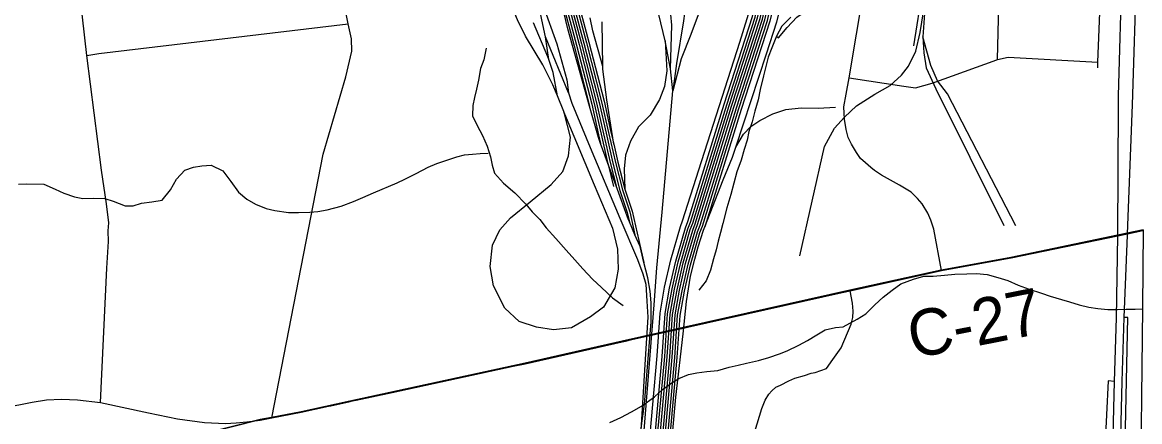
# Model space of a CAD drawing. Extents: x 114843 to 284848, y 317643 to 566895.
# Drawn here: x 165677 to 172907, y 394078 to 396663 of the extents above; entities that cross this region are included whole.
import ezdxf

# ---------------------------------------------------------------- set-up
doc = ezdxf.new("R2010")
doc.units = 0
for name, color, linetype in [('GM_X_City_Street', 7, 'Continuous'), ('GM_X_County_Road', 7, 'Continuous'), ('GM_X_County_Road_Text', 7, 'Continuous'), ('GM_X_Interchange_Ramps', 7, 'Continuous'), ('GM_X_Interstate_Route', 7, 'Continuous'), ('GM_X_Minor_River', 7, 'Continuous'), ('GM_X_Rail_Line', 7, 'Continuous'), ('GM_X_Township', 7, 'Continuous'), ('GM_X_Township_Road', 7, 'Continuous')]:
    doc.layers.add(name, color=color, linetype=linetype)

msp = doc.modelspace()

# ---------------------------------------------------------------- linework, layer by layer
at = {"layer": 'GM_X_City_Street'}
for points in [[(167291.9, 394103.5), (167624.1, 395810.2), (167771.2, 396309.3), (167809.9, 396476), (167806.3, 396555), (167786.6, 396653), (167682.9, 397175), (167632.8, 397427.1), (167592.3, 397770.5), (167524.5, 398360.8), (167480.4, 398745.1), (167423.3, 399300), (167345.5, 399979.5), (167191.7, 401264.1), (167119.9, 401869.2), (167001.5, 402880.6), (166911.5, 403631.5), (166864.1, 403966.8), (166782.8, 404640.3), (166731.9, 405142.7), (166671.9, 405646.2)], [(172636.4, 396368.1), (172637.8, 396405.7), (172685.8, 397636.9), (172733.3, 399032.2), (172724.7, 399377.4), (172699, 400216.1), (172693.8, 400411.8), (172689.1, 400712.9), (172668.4, 400832.1), (172615.2, 400958.6), (172579.9, 401023.1), (172534.7, 401087.4), (172429.3, 401218.5), (172339.1, 401317.4), (172241.6, 401396.3), (172154.2, 401445.4), (172104.2, 401469.9), (172039.4, 401489.4), (171840.4, 401505.3), (171576.3, 401516.7)], [(171987, 396421.4), (172004.9, 397124), (172019, 397317.3), (172068.9, 397718.5), (172279, 398986.2), (172290.1, 399213.5), (172275.7, 399616.7), (172291.9, 399923.8), (172222.4, 400256.7), (172224.3, 400341.3), (172187.9, 400411.9)], [(171027.3, 396304.6), (171510, 399182.8), (171539.5, 399352), (171554.1, 399459.7), (171552.9, 399623.5), (171520.3, 399884.5), (171414.7, 400381.1)], [(166183.2, 394202.5), (166224.1, 395072.5), (166234.2, 395244.9), (166233.7, 395312.6), (166236.1, 395366.3), (166221.1, 395487.7), (166189.9, 395706.4), (166094.2, 396448.7), (166024.6, 397079.6), (165916.7, 397944.6), (165850.5, 398520.2)], [(166094.2, 396448.7), (166171.9, 396460.1), (167786.6, 396653)], [(171027.3, 396304.6), (171381.2, 396249.4), (171457.8, 396239.7), (171565.3, 396269.1), (171982.3, 396420.4), (171987, 396421.4), (172056, 396436.7), (172637.8, 396405.7)], [(171624.5, 395056), (171575.8, 395325.3), (171556.4, 395382.2), (171537, 395428.7), (171500.3, 395487.3), (171470.6, 395523.4), (171428.8, 395562.9), (171354.1, 395609), (171237.8, 395673.9), (171192.6, 395704.7), (171168.3, 395723.6), (171133.5, 395752.7), (171102.1, 395781.9), (171074.2, 395819.7), (171042.7, 395874.8), (171021.6, 395917.9), (171007.4, 395969.7), (170998.3, 396035.4), (170994.2, 396116.6), (171007.5, 396198), (171027.3, 396304.6)]]:
    msp.add_lwpolyline(points, dxfattribs=at)
at = {"layer": 'GM_X_County_Road'}
msp.add_line((168071.4, 394268.2), (168853.6, 394436.7), dxfattribs=at)
for points in [[(171624.5, 395056), (172075.6, 395138.4), (172765.6, 395281.9), (172828.6, 395295), (172927.2, 395316.3)], [(170983.3, 394914.5), (171033.5, 394925.7), (171624.5, 395056)], [(169944, 394681.9), (169980.7, 394690.1), (170983.3, 394914.5)], [(169579.6, 394600.3), (169629.8, 394611.5), (169944, 394681.9)], [(168853.6, 394436.7), (168931.8, 394453.6), (169559.6, 394595.8), (169579.6, 394600.3)], [(167812.8, 394212.4), (167836.8, 394217.6), (168071.4, 394268.2)], [(163836.8, 393843.8), (163942.3, 393843.5), (164178.9, 393873.2), (164276.6, 393889), (164550.9, 393947.4), (164880.6, 394020), (165212.6, 394091.2), (165555.6, 394168.6), (165741.4, 394205.3), (165833.5, 394218.9), (165929.9, 394223.9), (166035, 394219.5), (166183.2, 394202.5), (166494.6, 394134.9), (166681.8, 394096.7), (166855.9, 394072.1), (166992.9, 394067), (167060, 394070.1), (167130.6, 394077.5), (167216.7, 394088.9), (167291.9, 394103.5)], [(167657.7, 394178.4), (167673.1, 394181.8), (167798.4, 394209.3), (167812.8, 394212.4)], [(167291.9, 394103.5), (167482.5, 394140), (167657.7, 394178.4)]]:
    msp.add_lwpolyline(points, dxfattribs=at)
at = {"layer": 'GM_X_Interchange_Ramps'}
for points in [[(172809.7, 393726.9), (172830.6, 394752.8), (172807.1, 394751.8)], [(172745.1, 394338.6), (172702.8, 394342.5), (172671.3, 393683.1)]]:
    msp.add_lwpolyline(points, dxfattribs=at)
at = {"layer": 'GM_X_Interstate_Route'}
msp.add_line((172811.3, 394858.3), (172828.2, 395284.4), dxfattribs=at)
for points in [[(172771.3, 396187.4), (172793.5, 397018.8), (172795.4, 397087.5)], [(172828.2, 395284.4), (172828.6, 395295), (172860.8, 396128), (172889.1, 397019.9), (172889.7, 397041.2)], [(172641.1, 390446.5), (172672.1, 391408.5), (172684.8, 392074.7), (172687, 392167.1), (172705.6, 393078.6), (172728.6, 393724.7), (172745.1, 394338.6), (172757.2, 394751.1), (172765.6, 395281.9), (172769.8, 396129.2), (172771.3, 396187.4)], [(172774.6, 393605.6), (172778.5, 393725.4), (172795, 394339.3), (172807.1, 394751.8), (172811.3, 394858.3)]]:
    msp.add_lwpolyline(points, dxfattribs=at)
at = {"layer": 'GM_X_Minor_River'}
for points in [[(170557.8, 396573.9), (170569.7, 396561.9), (170626, 396629.7), (170688.3, 396695.6), (170742.5, 396733.4), (170812.7, 396769.2), (170876.8, 396801), (170931, 396826.9), (170991.1, 396858.7), (171049, 396928.8)], [(170650.3, 396695.7), (170592.1, 396637.9), (170557.8, 396573.9), (170527.4, 396497.9), (170503.1, 396437.9), (170490.9, 396385.9), (170472.6, 396315.9), (170452.2, 396227.8), (170437.9, 396161.8), (170417.6, 396087.8), (170399.3, 396019.8), (170379, 395955.7), (170366.7, 395899.7), (170348.5, 395839.7), (170328.2, 395771.7), (170301.8, 395695.7), (170281.5, 395621.6), (170261.2, 395549.6), (170236.8, 395461.6), (170210.3, 395361.6), (170194.1, 395303.5), (170179.8, 395247.5), (170167.6, 395189.5), (170149.3, 395131.5), (170131, 395059.4), (170102.6, 394989.5), (170054.4, 394929.5)], [(168679, 396494.9), (168664.7, 396420.8), (168642.4, 396364.8), (168630.1, 396288.8), (168615.8, 396230.8), (168603.6, 396176.7), (168593.4, 396124.7), (168591.1, 396058.6), (168620.8, 395994.4), (168654.5, 395930.2), (168686.2, 395862), (168705.9, 395791.8), (168717.7, 395737.7), (168733.5, 395687.6), (168791.2, 395621.3), (168864.9, 395558.9), (168934.6, 395486.5), (168976.4, 395436.3), (169026.2, 395386), (169066, 395333.8), (169129.7, 395263.5), (169197.4, 395189.1), (169253.1, 395126.8), (169304.8, 395066.6), (169366.5, 395000.2), (169424.3, 394945.9), (169496, 394879.6), (169565.8, 394829.2)], [(165652.5, 395615.1), (165706.5, 395616.9), (165816.6, 395616.4), (165890.4, 395582.1), (165946.3, 395557.9), (166014.2, 395533.6), (166068.2, 395523.4), (166136.2, 395525.1), (166210.2, 395522.8), (166264.2, 395504.6), (166342, 395476.3), (166394.1, 395476.1), (166448.1, 395491.9), (166516.2, 395501.7), (166582.3, 395511.4), (166636.6, 395579.3), (166674.9, 395647.3), (166729.1, 395705.1), (166785.2, 395725), (166839.3, 395734.8), (166899.3, 395738.5), (166975.2, 395702.2), (167026.9, 395631.9), (167076.6, 395563.6), (167130.4, 395517.4), (167186.3, 395485.1), (167256.2, 395458.8), (167312.1, 395444.6), (167400.1, 395432.2), (167464.1, 395432), (167538.1, 395433.7), (167590.1, 395439.5), (167650.2, 395449.3), (167740.3, 395473), (167820.5, 395502.7), (167880.6, 395528.6), (167950.7, 395560.3), (168103.1, 395623.8), (168153.2, 395647.7), (168225.3, 395683.5), (168303.6, 395725.2), (168359.7, 395749.1), (168437.8, 395774.8), (168487.9, 395792.6), (168538, 395804.5), (168590, 395810.3), (168640, 395814.1), (168692, 395815.9)], [(171079.7, 394741.4), (171136, 394777.1), (171194.4, 394834.9), (171248.7, 394884.7), (171305.1, 394928.4), (171361.3, 394970.1), (171443.6, 395001.7), (171511.7, 395019.3), (171571.8, 395020.9), (171643.8, 395026.5), (171711.9, 395032.1), (171790, 395035.6), (171852, 395037.2), (171920, 395030.8), (171989.9, 395012.3), (172053.8, 394991.8), (172121.7, 394961.3), (172193.5, 394936.8), (172273.4, 394910.3), (172329.3, 394889.9), (172401.2, 394869.4), (172453.2, 394853), (172517.1, 394834.6), (172579, 394820.1), (172637, 394809.8), (172701, 394805.3), (172765, 394804.9), (172821, 394806.6), (172879.1, 394806.2), (172931.1, 394807.9)], [(169478.5, 394072.5), (169550.6, 394104.3), (169618.8, 394142.1), (169685, 394177.9), (169767.3, 394239.7), (169817.5, 394283.5), (169873.7, 394325.4), (169925.8, 394357.2), (169987.9, 394383), (170042, 394394.9), (170106.1, 394402.6), (170178.1, 394410.4), (170250.2, 394430.1), (170310.3, 394443.9), (170364.3, 394457.7), (170440.4, 394473.5), (170508.5, 394493.2), (170576.6, 394517), (170626.7, 394536.8), (170702.9, 394572.6), (170757.1, 394604.5), (170819.2, 394640.3), (170873.4, 394672.1), (170939.5, 394687.9), (170989.5, 394691.7), (171079.7, 394741.4)]]:
    msp.add_lwpolyline(points, dxfattribs=at)
at = {"layer": 'GM_X_Rail_Line'}
for p, q in [((171521.9, 396813.3), (171504, 396568.3)), ((169433.5, 396378), (169429.8, 396666.1)), ((169210.9, 396206.2), (169062.4, 396569.7)), ((169083.4, 396422), (169062.4, 396569.7)), ((169871.3, 396362), (169837, 396544.1)), ((169887.1, 396219.8), (169871.3, 396362)), ((169180.1, 396085.7), (169185.9, 396071.6)), ((169464.6, 395755.1), (169419, 395879.7)), ((169519.6, 395604.7), (169464.6, 395755.1)), ((169641.6, 395288.5), (169605.6, 395372))]:
    msp.add_line(p, q, dxfattribs=at)
for points in [[(170203.3, 401909), (170192.7, 401605.8), (170186.8, 401439.8), (170166.7, 401159.8), (170132.9, 400977.5), (170081, 400807.7), (169730.6, 400039.8), (169434.1, 399377.6), (169328.3, 399097.6), (169279.4, 398914.2), (169250, 398746.8), (169189.1, 398011.3), (169146.8, 397591), (169135.1, 397255.1), (169151, 397054.8), (169195.4, 396835.7), (169279.7, 396518.7), (169377.6, 396136.9), (169422.3, 395938.4), (169464.6, 395755.1)], [(170259.6, 401641.2), (170252.4, 401436.3), (170231.9, 401151.4), (170196.8, 400961.9), (170142.5, 400784.4), (169790.4, 400012.7), (169494.8, 399352.6), (169390.8, 399077.5), (169343.5, 398900.1), (169315.1, 398738.4), (169254.4, 398005.3), (169212.3, 397586.5), (169200.8, 397256.6), (169216.1, 397063.9), (169259.3, 396850.7), (169343.2, 396535.3), (169441.4, 396152.3), (169486.3, 395953), (169504.2, 395875.3)], [(170174.1, 401545.3), (170170.5, 401440.7), (170150.4, 401161.9), (170117, 400981.4), (170065.6, 400813.6), (169715.6, 400046.5), (169418.9, 399383.9), (169312.6, 399102.6), (169263.3, 398917.8), (169233.7, 398748.9), (169172.8, 398012.8), (169130.4, 397592.1), (169118.7, 397254.7), (169134.7, 397052.5), (169179.4, 396832), (169263.8, 396514.6), (169361.7, 396133.1), (169406.3, 395934.7), (169419, 395879.7)], [(170203.2, 401438.9), (170183, 401157.7), (170148.9, 400973.6), (170096.4, 400801.9), (169745.5, 400033), (169449.2, 399371.3), (169343.9, 399092.6), (169295.4, 398910.7), (169266.3, 398744.7), (169205.4, 398009.8), (169163.2, 397589.8), (169151.5, 397255.5), (169167.3, 397057.1), (169211.3, 396839.5), (169295.5, 396522.9), (169393.6, 396140.8), (169438.3, 395942), (169483.2, 395747.2), (169519.6, 395604.7)], [(170219.6, 401438.1), (170199.3, 401155.6), (170164.8, 400969.7), (170111.7, 400796.1), (169760.5, 400026.3), (169464.4, 399365.1), (169359.6, 399087.6), (169311.4, 398907.1), (169282.6, 398742.6), (169221.8, 398008.3), (169179.6, 397588.7), (169167.9, 397255.8), (169183.5, 397059.4), (169227.3, 396843.2), (169311.4, 396527), (169409.5, 396144.6), (169454.3, 395945.7), (169499.2, 395751.1), (169544.2, 395574.5), (169592, 395431.1), (169605.6, 395372)], [(170236, 401437.2), (170215.6, 401153.5), (170180.8, 400965.8), (170127.1, 400790.3), (169775.4, 400019.5), (169479.6, 399358.8), (169375.2, 399082.5), (169327.5, 398903.6), (169298.9, 398740.5), (169238.1, 398006.8), (169195.9, 397587.6), (169184.4, 397256.2), (169199.8, 397061.7), (169243.3, 396847), (169327.3, 396531.2), (169425.5, 396148.5), (169470.3, 395949.3), (169515.1, 395754.9), (169560, 395579.2), (169607.8, 395435.6), (169641.6, 395288.5)], [(170145.3, 401319.3), (170134.1, 401164), (170101, 400985.3), (170050.2, 400819.4), (169700.7, 400053.3), (169403.7, 399390.1), (169297, 399107.7), (169247.3, 398921.3), (169217.4, 398751), (169156.4, 398014.2), (169114.1, 397593.2), (169102.2, 397254.4), (169118.4, 397050.2), (169163.4, 396828.3), (169247.9, 396510.4), (169345.7, 396129.3), (169347.5, 396121.3)], [(170281.5, 401233.9), (170289.6, 401087.6), (170267.7, 400748.9), (170273.7, 400643), (170292.5, 400587.9), (170300.3, 400565.1), (170363.9, 400417.9), (170530.1, 400002.4), (170599.1, 399824.1), (170642, 399652.5), (170686.7, 399465.3), (170721, 399285), (170739.5, 399125.4), (170734.6, 398842.4), (170710.8, 398536.6), (170593.2, 397030.5), (170563, 396884.4), (170514.1, 396670.5), (170329, 396099.7), (170094.2, 395339.9)], [(169796.9, 393021.3), (169859.5, 393864), (169915.8, 394493.3), (169934.2, 394765.4), (169962.4, 394922.2), (170001.3, 395092.9), (170062.3, 395303), (170078.5, 395344.7), (170313.4, 396104.6), (170498.3, 396674.8), (170546.9, 396887.9), (170576.9, 397032.8), (170694.4, 398537.9), (170718.2, 398843.2), (170723.1, 399124.6), (170704.8, 399282.5), (170670.7, 399461.9), (170626.1, 399648.6), (170583.4, 399819.1), (170514.8, 399996.4), (170348.7, 400411.6), (170285, 400559.2), (170277, 400582.6), (170246.9, 400655.7)], [(169771.1, 392896.2), (169843.1, 393865.3), (169899.4, 394494.6), (169917.9, 394767.4), (169946.3, 394925.5), (169985.4, 395097), (170046.7, 395307.9), (170062.8, 395349.6), (170297.7, 396109.6), (170482.5, 396679.2), (170530.9, 396891.4), (170560.6, 397035.1), (170678.1, 398539.2), (170701.8, 398843.9), (170706.7, 399123.8), (170688.6, 399280.1), (170654.7, 399458.5), (170610.1, 399644.7), (170567.7, 399814.2), (170499.6, 399990.4), (170333.6, 400405.3), (170269.7, 400553.2), (170261.5, 400577.3), (170251, 400611.3)], [(169746.1, 392780.3), (169826.8, 393866.7), (169883, 394495.9), (169901.6, 394769.5), (169930.3, 394928.8), (169969.5, 395101.1), (170031, 395312.7), (170047.2, 395354.4), (170282.1, 396114.5), (170466.7, 396683.6), (170514.9, 396894.8), (170544.3, 397037.4), (170661.7, 398540.4), (170685.5, 398844.7), (170690.3, 399123), (170672.3, 399277.6), (170638.6, 399455), (170594.2, 399640.8), (170552.1, 399809.2), (170484.3, 399984.4), (170318.4, 400399), (170261.4, 400531.2)], [(169719.5, 392644.7), (169720.2, 392654.1), (169810.4, 393868), (169866.7, 394497.2), (169885.3, 394771.5), (169914.2, 394932.1), (169953.6, 395105.3), (170015.3, 395317.5), (170031.5, 395359.2), (170266.5, 396119.5), (170450.8, 396687.9), (170498.8, 396898.3), (170528.1, 397039.7), (170645.4, 398541.7), (170669.1, 398845.5), (170673.9, 399122.2), (170656.1, 399275.1), (170622.6, 399451.6), (170578.2, 399636.9), (170536.4, 399804.2), (170469, 399978.4), (170303.3, 400392.7), (170277.2, 400453.2)], [(169690.7, 392492.1), (169703.9, 392655.3), (169794.1, 393869.3), (169850.3, 394498.5), (169869, 394773.5), (169898.1, 394935.3), (169937.7, 395109.4), (169999.6, 395322.3), (170015.8, 395364.1), (170250.8, 396124.4), (170435, 396692.3), (170482.8, 396901.8), (170511.8, 397042), (170629, 398543), (170652.7, 398846.3), (170657.4, 399121.4), (170639.9, 399272.6), (170606.5, 399448.1), (170562.3, 399633), (170520.7, 399799.3), (170453.8, 399972.4), (170302.8, 400349.7)], [(169591.9, 391453.4), (169599.9, 391571), (169687.5, 392656.6), (169777.7, 393870.7), (169834, 394499.8), (169852.7, 394775.5), (169882, 394938.6), (169921.8, 395113.5), (169983.9, 395327.1), (170000.1, 395368.9), (170235.2, 396129.4), (170419.2, 396696.7), (170466.8, 396905.3), (170495.5, 397044.3), (170612.7, 398544.3), (170636.3, 398847.1), (170641, 399120.6), (170623.7, 399270.1), (170590.5, 399444.7), (170546.4, 399629.1), (170505.1, 399794.3), (170438.5, 399966.4), (170332.5, 400231.4)], [(169567.2, 391331.8), (169583.5, 391572.2), (169671.2, 392657.9), (169761.4, 393872), (169817.6, 394501), (169836.4, 394777.5), (169865.9, 394941.9), (169906, 395117.6), (169968.2, 395331.9), (169984.5, 395373.8), (170219.5, 396134.3), (170403.3, 396701), (170450.7, 396908.8), (170479.2, 397046.6), (170596.3, 398545.6), (170619.9, 398847.8), (170624.6, 399119.8), (170607.4, 399267.7), (170574.4, 399441.2), (170530.4, 399625.2), (170489.4, 399789.3), (170423.2, 399960.4), (170366.4, 400102.4)], [(169518.1, 391092.9), (169550.8, 391574.6), (169638.4, 392660.4), (169728.7, 393874.7), (169784.9, 394503.6), (169803.7, 394781.5), (169833.8, 394948.4), (169874.2, 395125.8), (169936.9, 395341.6), (169949, 395379), (170055.8, 395708.8), (170320.7, 396533.7), (170395.3, 396777.3), (170430.8, 396914.7), (170453.8, 397088.5), (170469.9, 397270.9), (170496.6, 397660), (170582.7, 398721.5), (170599.7, 399011.6), (170588, 399190.3), (170564.1, 399374.2), (170522.9, 399551), (170446.3, 399828.2), (170391.1, 400008.4)], [(169347.5, 396121.3), (169206.2, 396620.5), (169102, 397062.8), (169093.3, 397361.7), (169131.2, 397927.5)], [(170293.5, 395854.2), (170493.9, 396459.1), (170559, 396666.7), (170587.8, 396775.2), (170612.9, 396882.6), (170626.2, 396969.7), (170655.5, 397369)], [(171574.1, 397119.5), (171527.1, 396978.7), (171501.8, 396878.7), (171443.7, 396511.5)], [(168987.8, 397041.5), (169011.4, 396906.2), (169047.1, 396769.3), (169135.7, 396523.4), (169180.2, 396369.2), (169201.6, 396291.2), (169210.9, 396206.2)], [(169062.4, 396569.7), (169039.1, 396678.9), (169012.1, 396809), (168999.7, 396869.3)], [(170709.4, 395151.9), (170867.5, 395859.7), (170932.6, 395978.2), (170998.1, 396049.9), (171075.7, 396123.3), (171193.2, 396197.1), (171293.5, 396253.4), (171365.9, 396321.6), (171412.4, 396379.3), (171458.6, 396476.8), (171487.2, 396596.8), (171521.9, 396813.3)], [(169139.4, 396187.4), (169109.8, 396257.5), (169044.6, 396387.3), (168933.9, 396572.3), (168881.1, 396679.5), (168842.2, 396771.3)], [(169837, 396544.1), (169795.8, 396713.9), (169781.4, 396754.7)], [(169871.3, 396362), (169879.7, 396645.1), (169868.2, 396782.1)], [(169969.5, 396768.1), (169955.4, 396672.5), (169910.6, 396396.2), (169887.1, 396219.8)], [(170057.9, 396729.7), (170003.4, 396583.5), (169940.3, 396426.7), (169887.1, 396219.8)], [(169083.4, 396422), (169077.3, 396439.6), (168985.4, 396659.5)], [(169433.5, 396378), (169369.5, 396608.4), (169351.6, 396692.4)], [(169837, 396544.1), (169847.1, 396349.7), (169832.2, 396247.1), (169799.8, 396163.6), (169739.7, 396062.4), (169663.9, 395985.5), (169612.5, 395893.1), (169580.1, 395802.6), (169572.1, 395714), (169575.7, 395583.8)], [(172105.3, 395346.4), (171665.1, 396200.5), (171599.4, 396284.7), (171555.3, 396384.2), (171504, 396568.3)], [(171504, 396568.3), (171511.3, 396466.4), (171525, 396368.8), (171588.9, 396232.6), (172029.3, 395348.1)], [(169139.4, 396187.4), (169112.7, 396337.4), (169083.4, 396422)], [(169504.2, 395875.3), (169459.5, 396161.1), (169433.8, 396358.8), (169433.5, 396378)], [(169387, 390245.6), (169422.4, 390592.7), (169505.2, 391633.3), (169649, 393370.6), (169766.9, 394835.1), (169782.5, 395073.1), (169818.1, 395434.5), (169887.1, 396219.8)], [(169185.9, 396071.6), (169182.2, 396086.2), (169139.4, 396187.4)], [(169210.9, 396206.2), (169233.9, 396140.4), (169352.3, 395853), (169543.1, 395396), (169657.9, 395127.7), (169691.6, 395034.2), (169711.2, 394968.4), (169718.9, 394859.1), (169724.9, 394754.9), (169707.7, 394483.9), (169680.1, 394020.9)], [(169185.9, 396071.6), (169376.6, 395611.9), (169495.9, 395330.6), (169529.4, 395194.1), (169532.5, 395066.1), (169511.7, 394944.4), (169438.8, 394820.1), (169354.6, 394756.6), (169231.4, 394686.3), (169114.3, 394672.4), (169003.5, 394689), (168892.5, 394727.2), (168798.6, 394813.4), (168725.9, 394958.2), (168705.5, 395081.8), (168719.7, 395220.8), (168766.7, 395321), (168835.6, 395397.4), (168962.9, 395500.4), (169098.8, 395614.2), (169174.2, 395697.2), (169212.5, 395799.5), (169224.7, 395918.9), (169185.9, 396071.6)], [(169419, 395879.7), (169405.3, 395917), (169347.5, 396121.3)], [(170094.2, 395339.9), (170212.1, 395644), (170272.1, 395789.6), (170293.5, 395854.2), (170343.3, 395938.2), (170390.8, 395988.5), (170449.6, 396027.9), (170534, 396070.8), (170618.5, 396097.8), (170717, 396109.7), (170826.1, 396107.7), (170938.6, 396114.7)], [(169504.2, 395875.3), (169531.1, 395758.8), (169575.7, 395583.8)], [(169464.6, 395755.1), (169467.3, 395743.3), (169503.7, 395600.6)], [(169605.6, 395372), (169599.8, 395385.4), (169519.6, 395604.7)], [(169575.7, 395583.8), (169623.6, 395440), (169699.9, 395107.9)], [(169699.9, 395107.9), (169674.8, 395211.4), (169641.6, 395288.5)], [(169796.9, 393021.3), (169812.3, 393098.3), (169822.7, 393192.7), (169843.9, 393467.6), (169886.1, 394021.9), (169905.9, 394237.6), (169953.8, 394647.7), (169975.4, 394856.9), (170000.1, 395020.8), (170028.9, 395131.1), (170050.5, 395209.9), (170085.8, 395318.4), (170094.2, 395339.9)], [(169680.1, 394020.9), (169702.5, 394191), (169718.6, 394378.4), (169746.6, 394723.6), (169747.2, 394848.5), (169740.6, 394923.1), (169723.9, 395009.1), (169699.9, 395107.9)]]:
    msp.add_lwpolyline(points, dxfattribs=at)
at = {"layer": 'GM_X_Township'}
for points in [[(172931.2, 395320.3), (172827.4, 395297.8), (172764.4, 395284.7), (172074.4, 395141.2), (171623.4, 395058.8), (171032.3, 394928.5), (169558.4, 394598.6), (168930.6, 394456.4), (167797.2, 394212.1), (167481.3, 394142.8), (167290.7, 394106.3), (167215.5, 394091.7), (166831.6, 393994.7)], [(166831.6, 393994.7), (167215.5, 394091.7), (167290.7, 394106.3), (167481.3, 394142.8), (167797.2, 394212.1), (168930.6, 394456.4), (169558.4, 394598.6), (171032.3, 394928.5), (171623.4, 395058.8), (172074.4, 395141.2), (172764.4, 395284.7), (172827.4, 395297.8), (172931.2, 395320.3), (172925.8, 394815.7), (172911.5, 393468.2)]]:
    msp.add_lwpolyline(points, dxfattribs=at)
at = {"layer": 'GM_X_Township_Road'}
msp.add_lwpolyline([(170397.9, 393832.5), (170405.7, 393932.6), (170409.6, 393986.7), (170447.4, 394113), (170463.3, 394163.1), (170483.2, 394217.2), (170507.1, 394257.3), (170527, 394277.4), (170553, 394301.5), (170583, 394315.6), (170636.9, 394341.7), (170676.9, 394359.9), (170738.8, 394378), (170782.8, 394392.1), (170806.8, 394396.2), (170880.7, 394422.4), (170922.6, 394480.6), (170976.4, 394556.8), (171040.2, 394709.2), (171051.2, 394753.6), (171054.1, 394792.8), (171048.5, 394844.4), (171033.5, 394925.7)], dxfattribs=at)

# ---------------------------------------------------------------- texts
at = {"layer": 'GM_X_County_Road_Text'}
msp.add_text('C-27', height=300.02, rotation=11.13553, dxfattribs=at).set_placement((171439.6, 394485.3))

doc.saveas('drawing.dxf')
